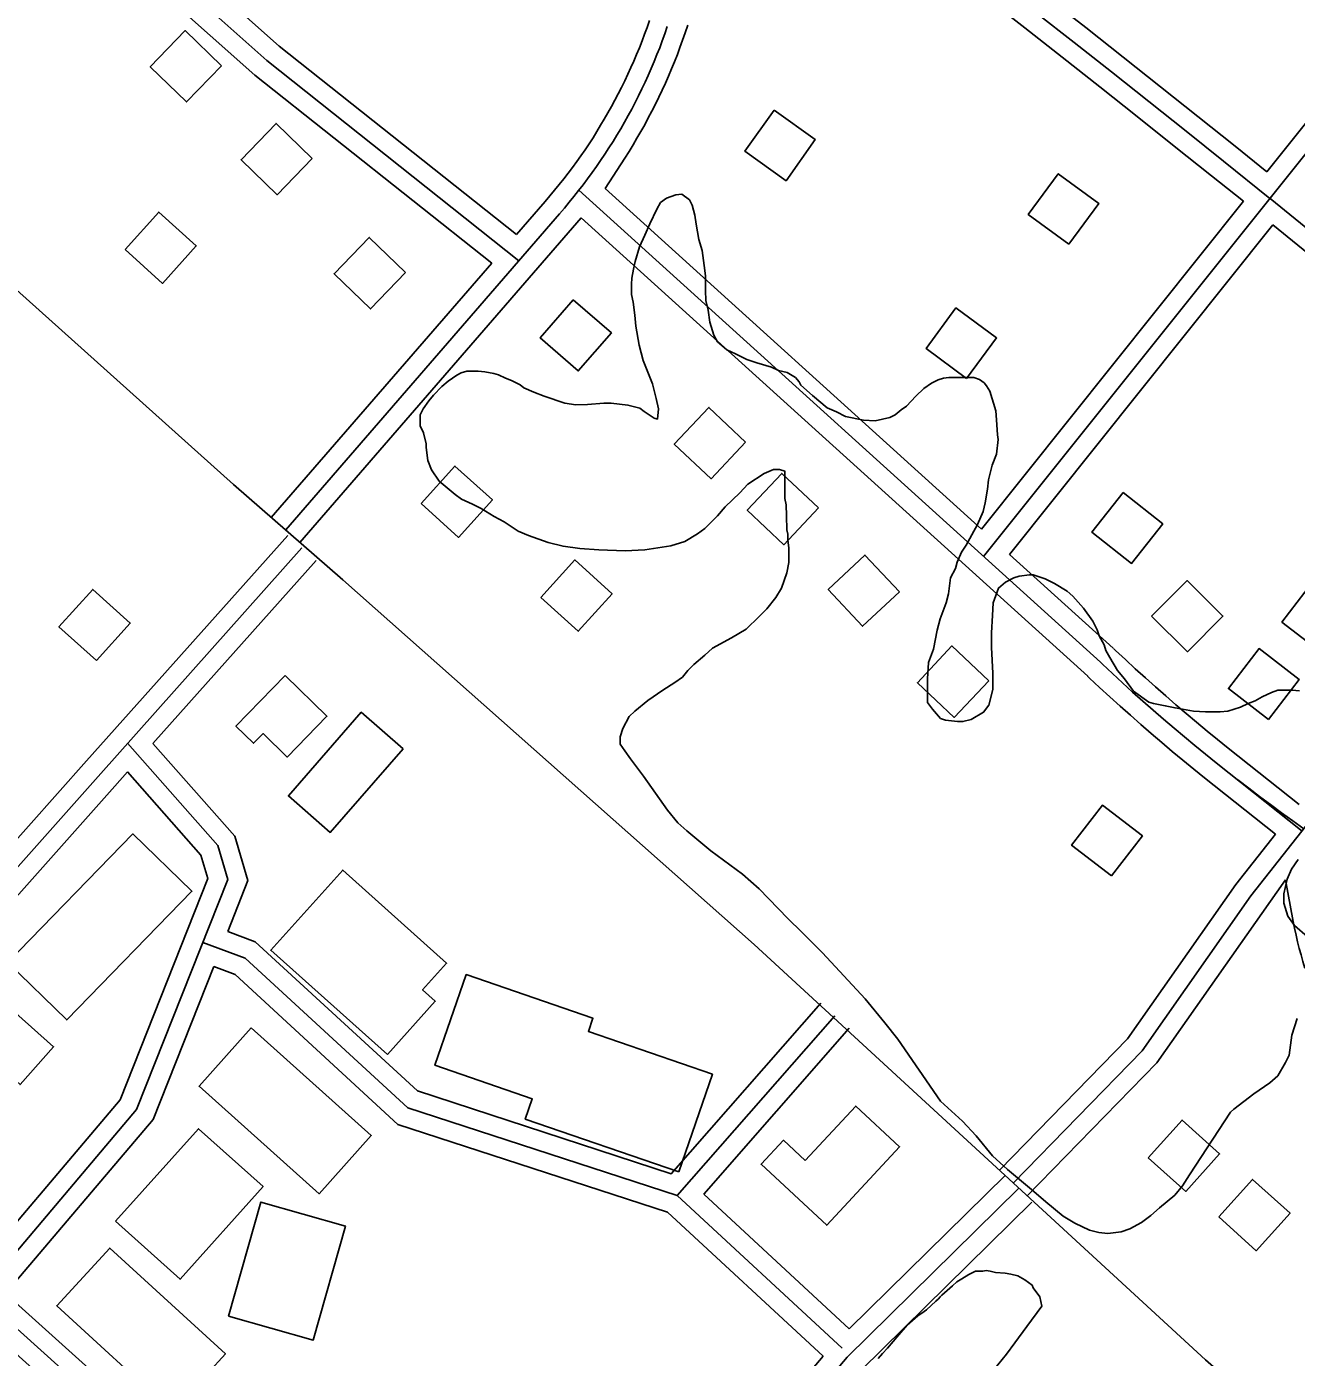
# Model space of a CAD drawing. Extents: x 3297735 to 3335592, y 670436 to 695807.
# Drawn here: x 3331374 to 3332381, y 691662 to 692716 of the extents above; entities that cross this region are included whole.
import ezdxf

# ---------------------------------------------------------------- set-up
doc = ezdxf.new("R2010")
doc.units = 0
for name, color, linetype in [('V-BLDG-OTLN', 7, 'Continuous'), ('V-ROAD-CNTR', 7, 'Continuous'), ('V-SITE-VEGE', 7, 'Continuous')]:
    doc.layers.add(name, color=color, linetype=linetype)

msp = doc.modelspace()

# ---------------------------------------------------------------- linework, layer by layer
at = {"layer": 'V-BLDG-OTLN'}
for points in [[(3331529.1, 692685.4), (3331500.3, 692713.3), (3331472.5, 692684.5), (3331501.2, 692656.7)], [(3331967.2, 692650.1), (3331944, 692617.6), (3331976.6, 692594.3), (3331999.8, 692626.9)], [(3331601, 692611.9), (3331572.3, 692639.7), (3331544.5, 692610.9), (3331573.2, 692583.1)], [(3332200.8, 692543.9), (3332224.6, 692576.1), (3332192.4, 692599.8), (3332168.6, 692567.6)], [(3331452.5, 692539.7), (3331482.2, 692512.9), (3331509, 692542.6), (3331479.3, 692569.4)], [(3331674.8, 692521.5), (3331646.1, 692549.3), (3331618.3, 692520.5), (3331647, 692492.7)], [(3331807.9, 692499.9), (3331781.7, 692469.7), (3331811.9, 692443.5), (3331838.1, 692473.7)], [(3332119.7, 692437.6), (3332143.5, 692469.7), (3332111.3, 692493.5), (3332087.6, 692461.3)], [(3331944.5, 692387.1), (3331915.4, 692414.6), (3331888, 692385.5), (3331917.1, 692358)], [(3331687.3, 692338.4), (3331717, 692311.6), (3331743.8, 692341.4), (3331714.1, 692368.1)], [(3332002.3, 692334.9), (3331973.2, 692362.3), (3331945.8, 692333.2), (3331974.9, 692305.7)], [(3332243.8, 692347.1), (3332219.1, 692315.6), (3332250.5, 692290.9), (3332275.2, 692322.3)], [(3331782.2, 692263.9), (3331811.9, 692237.2), (3331838.7, 692266.9), (3331809, 692293.7)], [(3332066.5, 692268.5), (3332039.1, 692297.6), (3332010, 692270.3), (3332037.3, 692241.1)], [(3332266.4, 692249.1), (3332294.8, 692220.9), (3332323, 692249.2), (3332294.7, 692277.4)], [(3332401.4, 692220), (3332425.8, 692251.7), (3332394.1, 692276.1), (3332369.7, 692244.4)], [(3331429.8, 692213.9), (3331456.6, 692243.6), (3331426.9, 692270.3), (3331400.1, 692240.6)], [(3332137.3, 692198), (3332108.1, 692225.5), (3332080.7, 692196.4), (3332109.8, 692168.9)], [(3332359, 692167.3), (3332383.4, 692199), (3332351.7, 692223.4), (3332327.3, 692191.7)], [(3331579.4, 692202.1), (3331612.6, 692169.8), (3331581.1, 692137.4), (3331561.9, 692156.1), (3331554.4, 692148.4), (3331540.4, 692162)], [(3331673, 692144), (3331615.2, 692077.8), (3331582, 692106.7), (3331639.8, 692173)], [(3332234.7, 692043.2), (3332259.1, 692074.9), (3332227.4, 692099.3), (3332203, 692067.6)], [(3331359.5, 691974.7), (3331458.7, 692076.6), (3331505.5, 692031.1), (3331406.3, 691929.1)], [(3331660.5, 691901.6), (3331568.1, 691984.3), (3331625.1, 692047.9), (3331707.4, 691974.1), (3331688.4, 691952.9), (3331698.4, 691943.9)], [(3331891.5, 691808.6), (3331769.8, 691850.5), (3331775.4, 691866.6), (3331698.2, 691893.2), (3331723, 691965.1), (3331823.5, 691930.5), (3331819.9, 691920), (3331918.2, 691886.1)], [(3331366, 691934.4), (3331339.4, 691904.5), (3331369.3, 691877.9), (3331395.9, 691907.8)], [(3331552.6, 691922.8), (3331647.7, 691837.6), (3331606.3, 691791.4), (3331511.2, 691876.6)], [(3331991.8, 691817.6), (3332031.9, 691860.8), (3332066.6, 691828.6), (3332008.9, 691766.4), (3331956.8, 691814.7), (3331974.5, 691833.8)], [(3331444.9, 691769.5), (3331510.7, 691842.9), (3331562, 691797), (3331496.2, 691723.6)], [(3332263.8, 691819.9), (3332293.5, 691793.2), (3332320.3, 691822.9), (3332290.6, 691849.7)], [(3332319.7, 691773), (3332349.4, 691746.2), (3332376.2, 691775.9), (3332346.5, 691802.7)], [(3331534.6, 691694.3), (3331560.2, 691784.7), (3331627.2, 691765.7), (3331601.7, 691675.3)], [(3331490.1, 691618.5), (3331398.4, 691702.5), (3331440.4, 691748.3), (3331532.1, 691664.4)]]:
    msp.add_lwpolyline(points, close=True, dxfattribs=at)
at = {"layer": 'V-ROAD-CNTR'}
for points in [[(3333198.9, 693153), (3332795.7, 692607.4), (3332403.2, 692101.1), (3332345.2, 692027.5), (3332258.9, 691904.6), (3332156.8, 691799.9)], [(3332357.9, 692601.4), (3332332.6, 692621.6), (3332303.1, 692645.2), (3332273.5, 692668.8), (3332243.9, 692692.2), (3332214.2, 692715.7), (3332184.4, 692739), (3332154.6, 692762.3), (3332124.8, 692785.5), (3332094.9, 692808.7), (3332065, 692831.7), (3332035, 692854.8), (3332004.9, 692877.7), (3331979.4, 692897.2)], [(3332411.5, 692538.8), (3332360.3, 692580.3), (3332360.2, 692580.3), (3332323.3, 692609.9), (3332293.7, 692633.5), (3332264.2, 692657), (3332234.6, 692680.5), (3332204.9, 692703.9), (3332175.2, 692727.2), (3332145.4, 692750.4), (3332115.6, 692773.6), (3332085.7, 692796.8), (3332055.8, 692819.9), (3332025.9, 692842.9), (3331995.8, 692865.8), (3331958, 692894.6), (3331958, 692894.6)], [(3332339.2, 692578), (3332313.9, 692598.2), (3332284.4, 692621.8), (3332254.9, 692645.3), (3332225.3, 692668.7), (3332195.6, 692692.1), (3332165.9, 692715.4), (3332136.2, 692738.6), (3332106.4, 692761.8), (3332076.6, 692784.9), (3332046.7, 692808), (3332016.7, 692831), (3331986.7, 692853.9), (3331960.5, 692873.9)], [(3331374.7, 692858.8), (3331565, 692689.5), (3331764.8, 692530.9)], [(3331395.8, 692860.1), (3331574.7, 692700.9), (3331762.9, 692551.6)], [(3332133.2, 692296.4), (3332580.4, 692855.6)], [(3332357.9, 692601.4), (3332559.4, 692853.3)], [(3331375.9, 692837.6), (3331555.4, 692678), (3331743.2, 692528.9)], [(3333375.1, 690719.3), (3333248.9, 690831.6), (3332871.1, 691169.4), (3332309.1, 691659.7), (3331951.4, 691988.9), (3331625.3, 692277.9), (3331538.6, 692353.5), (3331129.9, 692719.6)], [(3331785.6, 692577.9), (3331789.4, 692582.3), (3331793.1, 692586.7), (3331796.8, 692591.2), (3331800.3, 692595.7), (3331803.8, 692600.2), (3331807.3, 692604.8), (3331810.7, 692609.4), (3331814, 692614.1), (3331817.2, 692618.8), (3331820.4, 692623.6), (3331823.6, 692628.4), (3331826.6, 692633.3), (3331829.6, 692638.2), (3331832.5, 692643.1), (3331835.4, 692648.1), (3331838.2, 692653.1), (3331840.9, 692658.1), (3331843.6, 692663.2), (3331846.2, 692668.3), (3331848.7, 692673.5), (3331851.2, 692678.7), (3331853.5, 692683.9), (3331855.9, 692689.1), (3331858.1, 692694.4), (3331860.3, 692699.7), (3331862.4, 692705.1), (3331864.4, 692710.4), (3331866.4, 692715.8), (3331868.2, 692721.3)], [(3331797, 692568.1), (3331800.9, 692572.6), (3331804.7, 692577.2), (3331808.4, 692581.8), (3331812.1, 692586.4), (3331815.8, 692591.1), (3331819.3, 692595.9), (3331822.8, 692600.7), (3331826.3, 692605.5), (3331829.6, 692610.4), (3331832.9, 692615.3), (3331836.2, 692620.3), (3331839.4, 692625.3), (3331842.5, 692630.4), (3331845.5, 692635.5), (3331848.5, 692640.7), (3331851.4, 692645.9), (3331854.2, 692651.1), (3331856.9, 692656.3), (3331859.6, 692661.6), (3331862.2, 692667), (3331864.8, 692672.3), (3331867.2, 692677.8), (3331869.6, 692683.2), (3331872, 692688.7), (3331874.2, 692694.2), (3331876.4, 692699.7), (3331878.5, 692705.2), (3331880.5, 692710.8), (3331882.4, 692716.4)], [(3331833.2, 692588.2), (3331848.8, 692612.2), (3331852.1, 692617.4), (3331855.3, 692622.7), (3331858.4, 692627.9), (3331861.5, 692633.3), (3331864.5, 692638.6), (3331867.4, 692644), (3331870.3, 692649.5), (3331873, 692655), (3331875.7, 692660.5), (3331878.4, 692666), (3331880.9, 692671.6), (3331883.4, 692677.2), (3331885.8, 692682.9), (3331888.1, 692688.6), (3331890.4, 692694.3), (3331892.5, 692700), (3331894.6, 692705.8), (3331896.6, 692711.6), (3331898.6, 692717.5)], [(3332225.9, 692212.6), (3331812.4, 692586.7)], [(3332131.5, 692318.2), (3331833.2, 692588.2)], [(3331579.9, 692317.5), (3331797, 692568.1)], [(3331762.9, 692551.6), (3331785.7, 692577.9)], [(3332131.5, 692318.2), (3332339.2, 692578)], [(3331591.2, 692307.6), (3331814.1, 692564.9)], [(3332215.8, 692201.5), (3331814.1, 692564.9)], [(3332153.8, 692298.1), (3332362.6, 692559.2)], [(3332593, 692370.4), (3332518.9, 692431.6), (3332489.8, 692455.6), (3332460.6, 692479.5), (3332431.4, 692503.4), (3332402.1, 692527.2), (3332362.6, 692559.2)], [(3331568.5, 692327.3), (3331743.2, 692528.9)], [(3331352.8, 692056.7), (3331422, 692134.5), (3331581.6, 692313.2)], [(3330678.2, 691278), (3330964.5, 691597.3), (3331433.2, 692124.5), (3331592.8, 692303.2)], [(3332235.9, 692223.7), (3332153.8, 692298.1)], [(3331474.6, 692148.3), (3331604, 692293.2)], [(3332383.4, 692099.9), (3332327.1, 692144.6), (3332318.7, 692151.3), (3332310.4, 692158.1), (3332302.1, 692165), (3332293.9, 692171.9), (3332285.7, 692178.9), (3332277.6, 692185.9), (3332269.5, 692193), (3332261.5, 692200.2), (3332253.5, 692207.4), (3332245.6, 692214.7), (3332237.7, 692222), (3332236.1, 692223.6)], [(3332387.1, 692080.7), (3332378.3, 692087), (3332369.5, 692093.3), (3332360.7, 692099.8), (3332352, 692106.2), (3332343.4, 692112.8), (3332334.8, 692119.4), (3332385.9, 692078.8), (3332317.7, 692132.8), (3332309.2, 692139.7), (3332300.8, 692146.5), (3332292.5, 692153.5), (3332284.2, 692160.4), (3332275.9, 692167.5), (3332267.7, 692174.6), (3332259.5, 692181.8), (3332251.4, 692189), (3332243.4, 692196.3), (3332235.4, 692203.7), (3332227.5, 692211.1), (3332225.9, 692212.6)], [(3332364.7, 692076.4), (3332308.3, 692121.1), (3332299.8, 692128), (3332291.3, 692134.9), (3332282.8, 692141.9), (3332274.5, 692149), (3332266.1, 692156.1), (3332257.8, 692163.3), (3332249.6, 692170.6), (3332241.4, 692177.9), (3332233.3, 692185.2), (3332225.2, 692192.7), (3332217.2, 692200.1), (3332215.7, 692201.6)], [(3331454.5, 692148.4), (3331526, 692067.3), (3331534, 692040.4), (3331461.7, 691858.1), (3331337, 691710.9), (3331632.9, 691444.7), (3331859.3, 691466.3), (3332025.1, 691661.8), (3332161, 691795.4)], [(3331474.6, 692148.3), (3331539.5, 692074.7), (3331549.9, 692039.7), (3331533.9, 691999.3)], [(3330689.3, 691267.9), (3330975.7, 691587.4), (3331444.4, 692114.5), (3331454.4, 692125.8)], [(3331454.4, 692125.8), (3331512.6, 692059.8), (3331518.2, 692041.1), (3331448.6, 691865.9), (3331316.1, 691709.4), (3331627.8, 691429.2), (3331866.8, 691451.9), (3332036.1, 691651.6), (3332171.5, 691784.7)], [(3332364.7, 692076.4), (3332333.2, 692036.5), (3332247.3, 691914.2), (3332146, 691810.4)], [(3332372.5, 692040.2), (3332270.5, 691895), (3332167.5, 691789.4)], [(3332388, 691970.2), (3332386.4, 691975.3), (3332385, 691980.6), (3332383.5, 691985.8), (3332382.2, 691991.1), (3332381, 691996.4), (3332379.8, 692001.8), (3332378.7, 692007.1), (3332372.5, 692040.2)], [(3332004.1, 691942.3), (3331885.6, 691807.2), (3331684.3, 691872.8), (3331555.7, 691991.1), (3331533.9, 691999.3)], [(3332015.3, 691932.4), (3331890.3, 691789.9), (3331676.6, 691859.5), (3331547.7, 691978.1), (3331514.3, 691990.6)], [(3331522.8, 691971.4), (3331474.7, 691850.3), (3331357.8, 691712.3), (3331638, 691460.3), (3331851.8, 691480.6), (3332006.1, 691662.5)], [(3331882.6, 691776.7), (3331668.8, 691846.3), (3331539.7, 691965.1), (3331522.8, 691971.4)], [(3332026.6, 691922.5), (3331911.3, 691791)], [(3332026.6, 691684.3), (3332150.5, 691806.1)], [(3332021, 691669), (3331890.3, 691789.9)], [(3332026.6, 691684.3), (3331911.3, 691791)], [(3332006.1, 691662.5), (3331882.6, 691776.7)]]:
    msp.add_lwpolyline(points, dxfattribs=at)
at = {"layer": 'V-SITE-VEGE'}
for p, q in [((3332112.1, 691721.4), (3332115.9, 691724)), ((3332115.9, 691724), (3332121.5, 691727.4)), ((3332121.5, 691727.4), (3332123.7, 691728.3)), ((3332123.7, 691728.3), (3332126.7, 691730)), ((3332126.7, 691730), (3332132.7, 691730.1)), ((3332132.7, 691730.1), (3332135.3, 691730.5)), ((3332135.3, 691730.5), (3332138.4, 691730.1)), ((3332138.4, 691730.1), (3332142.7, 691728.8)), ((3332142.7, 691728.8), (3332150.4, 691728.4)), ((3332150.4, 691728.4), (3332154.8, 691727.5)), ((3332154.8, 691727.5), (3332160.4, 691726.2)), ((3332160.4, 691726.2), (3332166, 691723.2)), ((3332100, 691711), (3332108.6, 691718.3)), ((3332108.6, 691718.3), (3332112.1, 691721.4)), ((3332166, 691723.2), (3332171.6, 691718.9)), ((3332171.6, 691718.9), (3332172.5, 691716.8)), ((3332172.5, 691716.8), (3332177.7, 691709.5)), ((3332088, 691699.3), (3332095.3, 691706.2)), ((3332095.3, 691706.2), (3332097.4, 691708)), ((3332097.4, 691708), (3332098.7, 691709.7)), ((3332098.7, 691709.7), (3332100, 691711)), ((3332177.7, 691709.5), (3332179.4, 691702.1)), ((3332072.5, 691687.2), (3332081.1, 691694.5)), ((3332081.1, 691694.5), (3332086.2, 691698)), ((3332086.2, 691698), (3332088, 691699.3)), ((3332179.4, 691702.1), (3332167.4, 691686.1)), ((3332066, 691679.4), (3332072.5, 691687.2)), ((3332167.4, 691686.1), (3332157.9, 691673.2)), ((3332057, 691669), (3332066, 691679.4)), ((3332157.9, 691673.2), (3332151.5, 691664.1)), ((3332049.7, 691660.8), (3332053.1, 691664.7)), ((3332053.1, 691664.7), (3332057, 691669)), ((3332151.5, 691664.1), (3332141.2, 691651.6))]:
    msp.add_line(p, q, dxfattribs=at)
for points in [[(3331719.1, 692442), (3331723.4, 692443.3), (3331732.5, 692443.3), (3331737.7, 692442.9), (3331745, 692441.6), (3331748.5, 692440.3), (3331754.1, 692437.7), (3331758.8, 692436), (3331765.8, 692432.6), (3331768.8, 692430), (3331776.6, 692426.6), (3331784.8, 692423.6), (3331801.2, 692418), (3331809.8, 692416.7), (3331819.3, 692416.8), (3331832.2, 692418.1), (3331837.9, 692418.1), (3331851.2, 692416.4), (3331860.7, 692413.9), (3331864.2, 692411.3), (3331868.9, 692408.3), (3331872, 692406.1), (3331874.6, 692405.3), (3331875.4, 692413.5), (3331873.7, 692421.7), (3331870.6, 692433.3), (3331863.2, 692451.8), (3331860.2, 692463.9), (3331857.5, 692479), (3331856.7, 692487.6), (3331855.3, 692498), (3331854, 692504), (3331854, 692512.2), (3331854.4, 692517), (3331855.7, 692524.3), (3331857, 692530.3), (3331860.4, 692542), (3331864.7, 692551.1), (3331868.5, 692560.1), (3331874.1, 692571.8), (3331877.1, 692577), (3331881.9, 692580.5), (3331889.2, 692583.1), (3331893.9, 692583.5), (3331900, 692579.2), (3331902.2, 692574.9), (3331904.3, 692567.1), (3331905.2, 692559.8), (3331907.4, 692547.7), (3331910, 692539.1), (3331911.8, 692527), (3331912.7, 692518.8), (3331912.7, 692507.2), (3331913.1, 692499.4), (3331914.9, 692491.7), (3331916.2, 692482.2), (3331919.3, 692471.8), (3331922.3, 692466.7), (3331929.6, 692460.2), (3331936.6, 692457.2), (3331945.6, 692452.5), (3331953.4, 692449.9), (3331965.1, 692446.5), (3331970.7, 692443.9), (3331977.6, 692442.2), (3331984.1, 692438.3), (3331987.1, 692434.9), (3331988.4, 692432.3), (3331997.5, 692424.1), (3332009.2, 692414.2), (3332016.5, 692411.2), (3332023.8, 692407.4), (3332038.1, 692404.4), (3332047.2, 692404), (3332058.8, 692406.6), (3332063.1, 692408.8), (3332067.8, 692412.7), (3332072.2, 692415.7), (3332079.5, 692423.5), (3332085.9, 692429.6), (3332092, 692433.9), (3332097.1, 692436.5), (3332101.4, 692437.8), (3332105.7, 692438.2), (3332125.6, 692438.3), (3332129.9, 692436.6), (3332133.8, 692434), (3332135.5, 692431.8), (3332138.1, 692427.5), (3332142.9, 692412), (3332143.4, 692404.7), (3332144.3, 692393), (3332144.7, 692389.2), (3332143.4, 692377.5), (3332140, 692368.9), (3332137, 692357.2), (3332136.2, 692349.9), (3332134.5, 692339.1), (3332132.8, 692332.2), (3332128.5, 692321.8), (3332119.5, 692305.4)], [(3332272.7, 691780.2), (3332265.9, 691774.2), (3332258.5, 691768.6), (3332249.1, 691763.4), (3332242.2, 691761.2), (3332231.8, 691759.9), (3332224.5, 691760.7), (3332217.1, 691762.4), (3332205.5, 691768), (3332196.4, 691773.6), (3332182.6, 691784.8), (3332171.3, 691794.6), (3332152.3, 691810.6), (3332140.2, 691821.3), (3332127.2, 691837.2), (3332116.4, 691848.9), (3332099.1, 691864.8), (3332065.3, 691913.9), (3332054.9, 691926.8), (3332039.3, 691945.7), (3332005.6, 691982.3), (3331989.1, 691998.7), (3331977.9, 692009.4), (3331955.4, 692033.1), (3331942, 692044.7), (3331916.9, 692063.2), (3331897.9, 692079.1), (3331890.9, 692085.2), (3331882.7, 692095.5), (3331863.7, 692122.2), (3331853.3, 692136), (3331848.9, 692142.4), (3331845, 692147.6), (3331845, 692153.6), (3331847.2, 692160.1), (3331852.3, 692169.6), (3331856.6, 692173.9), (3331867, 692182.2), (3331879, 692190.4), (3331888.5, 692196.5), (3331894.5, 692200.8), (3331898.8, 692206), (3331903.6, 692210.7), (3331912.2, 692218.1), (3331918.2, 692223.7), (3331933.3, 692232), (3331944.9, 692238.9), (3331955.2, 692248.9), (3331961.3, 692254.9), (3331968.6, 692264), (3331972.9, 692271.3), (3331977.1, 692283.4), (3331978.8, 692291.6), (3331978.8, 692303.3), (3331977.9, 692309.3), (3331977.9, 692314.1), (3331977.1, 692317.5), (3331977, 692328.7), (3331976.6, 692337.4), (3331975.7, 692342.5), (3331975.6, 692364.1), (3331971.3, 692365.4), (3331966.6, 692365.4), (3331959.2, 692362.3), (3331946.3, 692353.7), (3331939.9, 692346.8), (3331928.2, 692335.9), (3331922.2, 692328.6), (3331912.3, 692318.6), (3331906.3, 692314.3), (3331896.4, 692308.2), (3331885.2, 692304.8), (3331864.5, 692301.7), (3331849, 692300.8), (3331828.2, 692301.6), (3331813.1, 692302.8), (3331799.8, 692304.5), (3331788.1, 692307.5), (3331772.5, 692313.1), (3331764.3, 692316.5), (3331753.1, 692323.8), (3331745.3, 692328.1), (3331735, 692334.6), (3331728, 692338), (3331719.4, 692341.9), (3331714.2, 692345.7), (3331701.7, 692356.1), (3331695.6, 692365.1), (3331692.6, 692372.4), (3331691.2, 692382.8), (3331691.2, 692385.8), (3331689.1, 692394.4), (3331686.5, 692400), (3331686.4, 692408.7), (3331689, 692413.4), (3331693.3, 692419.9), (3331697.2, 692424.2), (3331703.6, 692431.1), (3331708.8, 692435.5), (3331715.7, 692440.2), (3331719.1, 692442)], [(3332119.5, 692305.4), (3332115.6, 692299.8), (3332112.2, 692292), (3332110.9, 692286.8)], [(3332110.9, 692286.8), (3332107, 692279.5), (3332105.3, 692266.9), (3332103.6, 692259.6), (3332098.9, 692247.1), (3332096.4, 692238), (3332093.4, 692222.9), (3332089.5, 692212.5), (3332088.7, 692199.6), (3332088.7, 692180.6), (3332092.6, 692175.4), (3332099.1, 692168.1), (3332103, 692166.8), (3332112.5, 692165.6), (3332116.8, 692165.6), (3332123.3, 692167.3), (3332133.2, 692173), (3332137.5, 692178.6), (3332140.5, 692191.1), (3332140.5, 692204), (3332139.5, 692224.3), (3332139.5, 692236), (3332140.3, 692249.8), (3332140.7, 692259.7), (3332145, 692271.4), (3332150.6, 692276.1), (3332157.1, 692279.6), (3332161.4, 692280.9), (3332169.6, 692281.8), (3332172.6, 692281.8), (3332182.1, 692278.8), (3332189.5, 692274.9), (3332199.4, 692268.9), (3332204.1, 692265), (3332212.4, 692255.6), (3332219.7, 692245.2), (3332223.2, 692238.3), (3332224.9, 692233.6), (3332228.8, 692226.3), (3332230.2, 692222), (3332233.2, 692216.4), (3332239.3, 692206), (3332244.9, 692199.6), (3332252.2, 692189.7), (3332264.3, 692181.1), (3332267.8, 692179.8), (3332277.3, 692178.1), (3332285.1, 692176.4), (3332299.7, 692173.8), (3332309.2, 692173.4), (3332320.9, 692173.4), (3332326.9, 692173.9), (3332336.8, 692176.9), (3332342.9, 692180), (3332348.5, 692182.1), (3332354.1, 692185.2), (3332361.4, 692188.7), (3332366.6, 692190.4), (3332377.8, 692190.4), (3332383.8, 692190)], [(3332382.5, 692056.2), (3332377.3, 692048.5), (3332373.9, 692040.7), (3332371.3, 692029), (3332371.3, 692021.7), (3332374.4, 692011.4), (3332379.6, 692004), (3332390, 691995)], [(3332381.9, 691930.3), (3332377.7, 691916.9), (3332377.2, 691913), (3332375.5, 691901.3), (3332372.5, 691895.3), (3332366.5, 691884.9), (3332360.1, 691879.3), (3332347.6, 691870.6), (3332331.6, 691858.5), (3332329.1, 691855.9), (3332296.4, 691806.2), (3332290.8, 691797.6), (3332284.8, 691790.2), (3332272.7, 691780.2)]]:
    msp.add_lwpolyline(points, dxfattribs=at)

doc.saveas('drawing.dxf')
